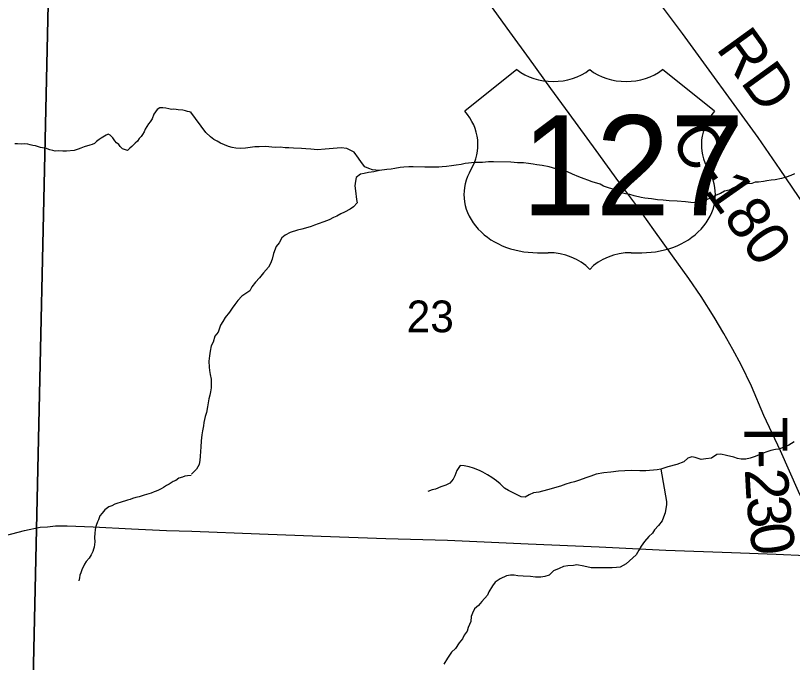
# Model space of a CAD drawing. Extents: x 1310247 to 1552180, y 377264 to 706493.
# Drawn here: x 1367792 to 1373206, y 556532 to 561041 of the extents above; entities that cross this region are included whole.
import ezdxf

# ---------------------------------------------------------------- set-up
doc = ezdxf.new("R2010")
doc.units = 0
for name, color, linetype in [('GM_X_County_Road', 7, 'Continuous'), ('GM_X_County_Road_Text', 7, 'Continuous'), ('GM_X_Minor_River', 7, 'Continuous'), ('GM_X_Section', 7, 'Continuous'), ('GM_X_Section_Text', 7, 'Continuous'), ('GM_X_State_Route', 7, 'Continuous'), ('GM_X_Township_Road_Text', 7, 'Continuous'), ('GM_X_US_Location', 7, 'Continuous'), ('GM_X_US_Route', 7, 'Continuous'), ('GM_X_US_Shield', 7, 'Continuous')]:
    doc.layers.add(name, color=color, linetype=linetype)

msp = doc.modelspace()

# ---------------------------------------------------------------- linework, layer by layer
at = {"layer": 'GM_X_County_Road'}
msp.add_lwpolyline([(1376020, 555480.7), (1376030.1, 556083.2), (1376036.4, 556407.7), (1376021.4, 556440.3), (1375530.4, 556728.6), (1375075.1, 557007.8), (1374757.8, 557220.4), (1374648.6, 557310.2), (1374523.1, 557516.6), (1374454.9, 557635.1), (1374220.6, 558071.6), (1373845.9, 558745.1), (1373734.5, 558984.1), (1373543.6, 559322.1), (1373419.6, 559527.3), (1373119.8, 559968.6), (1372967.1, 560191.3), (1372440.5, 560917), (1372285.5, 561121), (1372090.7, 561358.8), (1371798, 561695.3)], dxfattribs=at)
at = {"layer": 'GM_X_Minor_River'}
for points in [[(1369018.3, 560365.9), (1369004.4, 560370.4), (1368990.3, 560372.9), (1368976.4, 560377.4), (1368958.4, 560382.1), (1368926.2, 560383.2), (1368912.2, 560385.7), (1368892.2, 560388.4), (1368878, 560386.8), (1368860.1, 560391.5), (1368840.1, 560396.2), (1368818, 560399), (1368797.8, 560397.7), (1368779.3, 560386.2), (1368756.1, 560354.8), (1368744.9, 560321), (1368730.1, 560299.4), (1368719.6, 560285.7), (1368706.9, 560268), (1368696.2, 560250.3), (1368689.5, 560230.4), (1368676.9, 560212.7), (1368668.3, 560198.9), (1368653.7, 560183.3), (1368641, 560165.7), (1368626.5, 560152.1), (1368603.6, 560128.7), (1368589.1, 560117.2), (1368572.4, 560099.6), (1368552.5, 560106.4), (1368538.6, 560112.9), (1368521, 560127.6), (1368511.4, 560142), (1368495.7, 560154.6), (1368484.1, 560169.1), (1368470.7, 560189.6), (1368451.1, 560206.4), (1368437.3, 560214.9), (1368422.9, 560207.4), (1368390, 560186.4), (1368375.6, 560176.8), (1368357, 560163.4), (1368342.5, 560149.8), (1368326.1, 560142.3), (1368309.8, 560136.8), (1368271.2, 560126.1), (1368246.7, 560116.9), (1368228.3, 560109.5), (1368199.8, 560100.4), (1368147.3, 560096.2), (1368121.1, 560095), (1368089, 560098.2), (1368068.8, 560096.8), (1368052.8, 560101.4), (1368030.8, 560106.2), (1368001, 560117.3), (1367981, 560120), (1367967, 560122.5), (1367931.1, 560133.8), (1367913, 560136.4), (1367893.1, 560141.1), (1367877, 560143.7), (1367855, 560146.4), (1367830.8, 560145.3), (1367806.7, 560148.1), (1367786.5, 560146.8)], [(1370328.2, 559961.5), (1370280.3, 559966.9), (1370254.5, 559975.6), (1370226.7, 559986.4), (1370203.6, 560017.2), (1370182.4, 560047.9), (1370151.5, 560088.9), (1370100.1, 560114.4), (1370062.2, 560119.4), (1370034.1, 560116.2), (1369949.9, 560110.5), (1369895.7, 560106), (1369849.8, 560109.2), (1369813.9, 560112.2), (1369783.9, 560115.1), (1369729.9, 560116.6), (1369696, 560119.5), (1369670, 560120.2), (1369636, 560123.2), (1369602, 560122.1), (1369534.1, 560128), (1369490, 560127.2), (1369460, 560126.1), (1369427.8, 560120.9), (1369393.7, 560117.9), (1369357.6, 560114.8), (1369327.6, 560115.7), (1369301.7, 560120.4), (1369276, 560129.2), (1369248.2, 560139.9), (1369220.6, 560152.8), (1369196.9, 560165.5), (1369173.1, 560176.2), (1369149.7, 560196.9), (1369118.5, 560225.8), (1369014.1, 560367.3)], [(1373219.4, 559937.7), (1373195.1, 559926.3), (1373160.8, 559915.3), (1373128.5, 559906.1), (1373086.3, 559897.2), (1373058.2, 559894), (1373028, 559888.8), (1373003.9, 559883.5), (1372969.7, 559880.4), (1372945.7, 559879.1), (1372921.5, 559871.7), (1372889.4, 559868.6), (1372859.1, 559859.4), (1372814.8, 559850.6), (1372790.5, 559839.2), (1372764.1, 559823.9), (1372731.9, 559816.7), (1372705.4, 559801.4), (1372675.1, 559790.2), (1372646.6, 559772.9), (1372581.9, 559746.6), (1372555.7, 559739.3), (1372531.6, 559736), (1372497.6, 559738.9), (1372459.7, 559742), (1372401.8, 559747.6), (1372345.8, 559749.2), (1372305.9, 559754.3), (1372266, 559757.4), (1372224.1, 559762.6), (1372178.2, 559767.8), (1372152.3, 559772.6), (1372102.6, 559784), (1372072.8, 559792.8), (1372042.9, 559799.7), (1371987.3, 559813.3), (1371955.7, 559830.2), (1371931.9, 559836.9), (1371890.2, 559852.1), (1371866.6, 559864.8), (1371811, 559882.4), (1371779.3, 559893.3), (1371753.5, 559902), (1371717.9, 559917.1), (1371672.4, 559936.4), (1371638.8, 559951.4), (1371611, 559960.2), (1371585.2, 559968.9), (1371557.3, 559973.7), (1371511.6, 559987), (1371461.9, 559996.4), (1371424, 560001.5), (1371398.1, 560006.2), (1371366.2, 560011.1), (1371332.2, 560014), (1371290.2, 560015.2), (1371244.3, 560018.5), (1371122.3, 560021.8), (1371088.3, 560020.8), (1371046.1, 560017.9), (1370992.1, 560017.4), (1370925.8, 560009.2), (1370897.7, 560004), (1370861.5, 559999), (1370829.4, 559993.8), (1370795.2, 559988.8), (1370765.1, 559985.6), (1370741, 559984.2), (1370695, 559985.5), (1370643, 559984.9), (1370563, 559987.2), (1370532.9, 559986), (1370498.9, 559984.9), (1370472.8, 559981.6), (1370434.6, 559974.7), (1370410.5, 559971.3), (1370380.4, 559968.1), (1370328.2, 559961.5), (1370287.9, 559952.6), (1370251.7, 559947.6), (1370221.5, 559940.4), (1370195.3, 559935.1), (1370164.7, 559911.9), (1370160.1, 559887.9), (1370157.1, 559853.9), (1370160.2, 559819.7), (1370168.6, 559759.2), (1370171.9, 559735), (1370147.2, 559707.6)], [(1370147.2, 559707.6), (1370122.8, 559692.3), (1370084.2, 559671.2), (1370059.9, 559659.9), (1370031.4, 559642.6), (1370007.1, 559633.2), (1369978.7, 559618), (1369940.2, 559603), (1369901.9, 559590), (1369875.6, 559580.7), (1369851.3, 559571.3), (1369813, 559560.3), (1369786.8, 559553), (1369756.6, 559545.8), (1369706.1, 559529.2), (1369671.6, 559510), (1369647.1, 559492.7), (1369628.1, 559457.1), (1369609.4, 559431.5), (1369590.1, 559381.8), (1369581, 559344), (1369568.2, 559312.2), (1369555.5, 559286.5), (1369520.4, 559247.3), (1369491.4, 559212), (1369464.6, 559182.6), (1369437.7, 559151.2), (1369424.9, 559121.5), (1369369.9, 559084.9), (1369341.1, 559055.6), (1369320.4, 559028), (1369301.7, 559002.5), (1369282.8, 558972.9), (1369251.8, 558935.6), (1369237.1, 558907.9), (1369220.4, 558884.3), (1369203.1, 558834.6), (1369180.3, 558807.1), (1369169.2, 558765.3), (1369154.5, 558739.6), (1369147.5, 558701.7), (1369144.6, 558669.6), (1369139.6, 558631.6), (1369142.5, 558591.4), (1369143.8, 558567.3), (1369149.1, 558539), (1369154.2, 558506.8), (1369155.5, 558480.7), (1369154.6, 558446.6), (1369151.8, 558418.5), (1369147.2, 558394.6), (1369138.5, 558368.7), (1369133.7, 558340.8), (1369129, 558314.8), (1369123.9, 558274.8), (1369113.2, 558247), (1369104.1, 558205.1), (1369101.4, 558181.1), (1369094.5, 558147.2), (1369089.7, 558119.2), (1369086.6, 558077.1), (1369083.4, 558033.1), (1369080.7, 558005), (1369077.7, 557969), (1369077, 557942.9), (1369072.2, 557912.9), (1369053.3, 557879.4), (1369018.3, 557844.2)], [(1373217.2, 558071.2), (1373180.5, 558046.1), (1373140.1, 558031.2), (1373111.8, 558019.9), (1373087.7, 558016.6), (1373055.4, 558009.4), (1373019.1, 557998.4), (1372984.7, 557983.3), (1372946.3, 557968.3), (1372909.9, 557957.3), (1372881.7, 557950), (1372847.7, 557948.9), (1372823.8, 557953.6), (1372798, 557962.4), (1372746.3, 557975.8), (1372706.5, 557985), (1372678.5, 557981.7), (1372641.7, 557956.7), (1372601.6, 557951.7), (1372569.4, 557946.6), (1372527.8, 557959.8), (1372503.9, 557964.5), (1372477.7, 557957.2), (1372448.9, 557929.9)], [(1372448.9, 557929.9), (1372400.4, 557911.2), (1372337.9, 557894.8), (1372287.4, 557880.2), (1372263.3, 557874.8), (1372183.1, 557869), (1372143, 557868.1), (1372081, 557869.8), (1372037, 557869), (1371992.9, 557866.2), (1371940.7, 557859.7), (1371890.5, 557853), (1371838.2, 557844.4), (1371799.8, 557831.4), (1371765.4, 557818.3), (1371723, 557803.4), (1371686.7, 557792.4), (1371656.5, 557785.2), (1371626.1, 557774), (1371589.8, 557761), (1371499, 557735.4), (1371438.5, 557719), (1371402.4, 557714), (1371370, 557700.8), (1371343.6, 557685.5), (1371315.6, 557686.3), (1371278.1, 557705.4), (1371250.4, 557718.2), (1371226.7, 557730.9), (1371199.2, 557747.7), (1371167.9, 557776.7), (1371142.5, 557797.4), (1371111, 557820.4), (1371081.5, 557839.3), (1371048, 557858.3), (1371024.4, 557871), (1370982.7, 557886.2), (1370953, 557895), (1370917.1, 557902), (1370891.2, 557904.8), (1370866.2, 557869.3), (1370853.2, 557833.5), (1370842.6, 557809.8), (1370817.8, 557782.3), (1370789.5, 557769.1), (1370755.1, 557756), (1370718.6, 557740.9), (1370694.5, 557735.6), (1370666.2, 557724.3)], [(1372287.4, 557880.2), (1372327.4, 557654.3), (1372328.8, 557630.1), (1372324.1, 557606.2), (1372319.2, 557574.2), (1372306.4, 557544.4), (1372297.7, 557518.6), (1372272.9, 557487.2), (1372244.1, 557457.9), (1372229.4, 557434.2), (1372204.8, 557410.8), (1372173.8, 557375.5), (1372150.9, 557344), (1372136.1, 557314.3), (1372117.3, 557282.7), (1372092.7, 557261.3), (1372047.5, 557220.4), (1372004.9, 557197.5), (1371980.8, 557194.2), (1371948.7, 557193.1), (1371920.7, 557191.8), (1371876.6, 557191.1), (1371802.6, 557193.1), (1371750.9, 557204.6), (1371703.1, 557211.9), (1371679, 557208.6), (1371640.9, 557205.6), (1371610.7, 557200.4), (1371580.3, 557187.2), (1371541.8, 557170.2), (1371511, 557140.9), (1371480.8, 557131.8), (1371452.6, 557126.5), (1371414.6, 557127.6), (1371380.7, 557130.5), (1371328.7, 557134), (1371292.8, 557137), (1371266.8, 557139.7), (1371240.8, 557140.4), (1371212.7, 557135.2), (1371170.1, 557116.3), (1371133.4, 557091.2), (1371114.7, 557065.6), (1371089.6, 557024.2), (1371081, 557000.3), (1371041.8, 556957.2), (1371017, 556929.8), (1370990.4, 556906.5), (1370975.6, 556876.8), (1370966.9, 556852.9), (1370964, 556818.9), (1370946.9, 556777.2), (1370938.1, 556749.4), (1370917.4, 556721.8), (1370906.7, 556698.1), (1370883.9, 556668.6), (1370856.8, 556629.2), (1370830.1, 556603.8), (1370803, 556562.4), (1370775.9, 556521)], [(1369016.4, 557835.3), (1368990.2, 557834.2), (1368971.9, 557830.8), (1368955.6, 557823.3), (1368931.1, 557816.2), (1368908.5, 557800.8), (1368890.1, 557793.4), (1368863.3, 557776.2), (1368844.8, 557764.8), (1368824.3, 557751.4), (1368805.8, 557742), (1368789.4, 557732.5), (1368773.1, 557727), (1368758.8, 557721.5), (1368736.3, 557712.2), (1368703.8, 557703.3), (1368687.5, 557697.8), (1368667.2, 557692.4), (1368652.9, 557686.9), (1368630.6, 557681.7), (1368606.2, 557674.4), (1368591.9, 557668.9), (1368571.6, 557663.6), (1368520.7, 557647.2), (1368504.5, 557643.7), (1368484.1, 557636.4), (1368463.5, 557623), (1368443.2, 557617.7), (1368414.3, 557596.5), (1368395.4, 557573.1), (1368380.6, 557553.5), (1368369.6, 557525.7), (1368363.1, 557511.8), (1368354.3, 557488), (1368349.7, 557472), (1368347.2, 557456), (1368344.4, 557434), (1368343.4, 557403.9), (1368344.4, 557373.7), (1368341.8, 557355.6), (1368339.1, 557335.6), (1368334.6, 557321.7), (1368330, 557305.8), (1368319.2, 557282), (1368304.3, 557258.4), (1368283.4, 557236.9), (1368272.7, 557217.2), (1368266.1, 557201.3), (1368257.6, 557185.5), (1368251.1, 557171.7), (1368246.6, 557157.8), (1368239.9, 557139.9), (1368237.3, 557121.9), (1368232.6, 557101.9)]]:
    msp.add_lwpolyline(points, dxfattribs=at)
at = {"layer": 'GM_X_Section'}
for points in [[(1362710.2, 561996.6), (1368035.3, 561851.6), (1367913.1, 556311.9), (1362599.7, 556444.5)], [(1368035.3, 561851.6), (1373450.2, 561623.6), (1373354.9, 556223.4), (1367913.1, 556311.9)]]:
    msp.add_lwpolyline(points, close=True, dxfattribs=at)
at = {"layer": 'GM_X_State_Route'}
msp.add_lwpolyline([(1367666.5, 557404.3), (1367853.9, 557452.7), (1367963.1, 557474.9), (1368015.5, 557478.6), (1368070.8, 557483.7), (1368152.7, 557484), (1368333.5, 557477.8), (1368601, 557464.7), (1368844.5, 557453.1), (1369020.6, 557447.3), (1369491.9, 557429.1), (1369922, 557412.2), (1370371.7, 557397.4), (1370801.3, 557384.3), (1371365.3, 557359.9), (1371859.2, 557338.1), (1372323.8, 557315.7), (1372781.4, 557298.7), (1373091.2, 557287.9), (1373298.1, 557277.7), (1373344.9, 557276.6), (1373388.4, 557282.4), (1373421.5, 557289.7), (1373454.1, 557301.8)], dxfattribs=at)
at = {"layer": 'GM_X_US_Route'}
msp.add_lwpolyline([(1373454.1, 557301.8), (1373454.1, 557301.8), (1373359.1, 557484.2), (1373247.8, 557724.4), (1373121.6, 558006.4), (1373006.6, 558254.1), (1372920.9, 558459.2), (1372848.6, 558607.9), (1372790.5, 558714.5), (1372726.9, 558825), (1372660.9, 558939.6), (1372570.3, 559083.5), (1372484.4, 559208.4), (1372370.6, 559366.6), (1372240.2, 559547.9), (1372120.9, 559714.1), (1371996.9, 559882), (1371837.8, 560100.7), (1371650.9, 560357.5), (1371522.9, 560532.5), (1371373.4, 560740), (1371237.4, 560926.9), (1371096.6, 561121)], dxfattribs=at)
at = {"layer": 'GM_X_US_Shield'}
for p, q in [((1371285.2, 560664.5), (1370922.6, 560374.4)), ((1372662.8, 560374.4), (1372300.3, 560664.5)), ((1371430.2, 559388.3), (1371502.7, 559388.3)), ((1372082.8, 559388.3), (1372155.3, 559388.3))]:
    msp.add_line(p, q, dxfattribs=at)
for centre, major_axis, start_param, end_param in [((1371538.9, 560871.6), (-362.5, 0), 0.795399, 2.346194), ((1372046.5, 560871.6), (-362.5, 0), 0.795399, 2.346194), ((1370506.8, 560141.5), (507.6, 0), 5.838949, 6.894067), ((1373078.6, 560141.5), (-507.6, 0), 5.672304, 6.727422), ((1371424.5, 559794.3), (507.6, 0), 2.702327, 4.723529), ((1372160.9, 559794.3), (-507.6, 0), 1.559657, 3.580859), ((1371502.7, 559098.3), (-362.5, 0), 3.785094, 4.712389), ((1372082.8, 559098.3), (-362.5, 0), 4.712389, 5.639684)]:
    msp.add_ellipse(centre, major_axis=major_axis, ratio=0.8, start_param=start_param, end_param=end_param, dxfattribs=at)

# ---------------------------------------------------------------- texts
at = {"layer": 'GM_X_County_Road_Text'}
for s, rotation, p in [('RD', 305.8816, (1372668, 560812.3)), ('C-180', 305.0352, (1372345.9, 560168))]:
    msp.add_text(s, height=300, rotation=rotation, dxfattribs=at).set_placement(p)
at = {"layer": 'GM_X_Section_Text'}
msp.add_text('23', height=221, rotation=0, dxfattribs=at).set_placement((1370517.6, 558833.9))
at = {"layer": 'GM_X_Township_Road_Text'}
for s, rotation, p in [('T', 270.1114, (1372870.1, 558243.8)), ('-', 271.0333, (1372870.6, 558014.2)), ('2', 273.2011, (1372873.3, 557878.6)), ('3', 275.4616, (1372884.6, 557681.2)), ('0', 277.4713, (1372903.5, 557485.9))]:
    msp.add_text(s, height=300, rotation=rotation, dxfattribs=at).set_placement(p)
at = {"layer": 'GM_X_US_Location'}
for s in ['/', '0']:
    msp.add_text(s, height=1, dxfattribs=at).set_placement((1371793.3, 559996.9))
msp.add_text('127', height=1, rotation=0, dxfattribs=at).set_placement((1371485.6, 559789.9))
at = {"layer": 'GM_X_US_Shield'}
msp.add_text('127', height=696.1, dxfattribs=at).set_placement((1371317.1, 559649.3))

doc.saveas('drawing.dxf')
